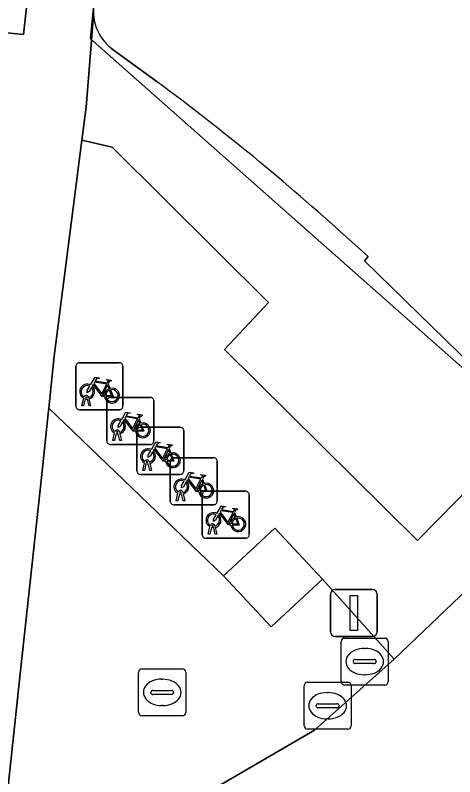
# Model space of a CAD drawing. Extents: x 159716 to 160783, y 383290 to 384031.
# Drawn here: x 160314.7 to 160324.04, y 383782.17 to 383798.35 of the extents above; entities that cross this region are included whole.
import ezdxf

# ---------------------------------------------------------------- set-up
doc = ezdxf.new("R2010")
doc.units = 0
for name, color, linetype in [('IMGEO_Fietsenrek', 7, 'Continuous'), ('IMGEO_Groenvoorziening', 7, 'Continuous'), ('IMGEO_Kolk', 7, 'Continuous'), ('IMGEO_Lichtmast', 7, 'Continuous'), ('IMGEO_Pand', 7, 'Continuous'), ('IMGEO_Pand_overbouw', 7, 'Continuous'), ('IMGEO_Rioolput', 7, 'Continuous'), ('IMGEO_Terreindeel_gesloten', 7, 'Continuous'), ('IMGEO_Voetpad_halfverhard', 7, 'Continuous'), ('IMGEO_Voetpad_open', 7, 'Continuous')]:
    doc.layers.add(name, color=color, linetype=linetype)

msp = doc.modelspace()

# ---------------------------------------------------------------- linework, layer by layer
at = {"layer": 'IMGEO_Fietsenrek'}
for p, q in [((160315.985, 383790.044), (160315.985, 383790.885)), ((160315.985, 383790.885), (160315.985, 383790.044)), ((160316.06, 383790.969), (160316.901, 383790.969)), ((160316.901, 383790.969), (160316.06, 383790.969)), ((160316.985, 383790.894), (160316.985, 383790.053)), ((160316.985, 383790.053), (160316.985, 383790.894)), ((160316.672, 383790.518), (160316.708, 383790.423)), ((160316.223, 383790.225), (160316.222, 383790.229)), ((160316.254, 383790.236), (160316.255, 383790.229)), ((160316.717, 383790.23), (160317.558, 383790.23)), ((160317.558, 383790.23), (160316.717, 383790.23)), ((160316.112, 383790.053), (160316.151, 383790.213)), ((160316.181, 383790.201), (160316.146, 383790.053)), ((160316.264, 383790.053), (160316.23, 383790.195)), ((160316.262, 383790.199), (160316.297, 383790.053)), ((160316.642, 383789.305), (160316.642, 383790.146)), ((160316.642, 383790.146), (160316.642, 383789.305)), ((160317.642, 383790.155), (160317.642, 383789.314)), ((160317.642, 383789.314), (160317.642, 383790.155)), ((160316.91, 383789.969), (160316.069, 383789.969)), ((160316.069, 383789.969), (160316.91, 383789.969)), ((160316.146, 383790.053), (160316.112, 383790.053)), ((160316.297, 383790.053), (160316.264, 383790.053)), ((160317.329, 383789.779), (160317.365, 383789.684)), ((160317.354, 383789.595), (160318.195, 383789.595)), ((160318.195, 383789.595), (160317.354, 383789.595)), ((160316.769, 383789.314), (160316.808, 383789.474)), ((160316.838, 383789.462), (160316.803, 383789.314)), ((160316.88, 383789.486), (160316.879, 383789.49)), ((160316.921, 383789.314), (160316.887, 383789.456)), ((160316.911, 383789.497), (160316.912, 383789.49)), ((160316.919, 383789.46), (160316.954, 383789.314)), ((160317.279, 383788.67), (160317.279, 383789.511)), ((160317.279, 383789.511), (160317.279, 383788.67)), ((160318.279, 383789.52), (160318.279, 383788.679)), ((160318.279, 383788.679), (160318.279, 383789.52)), ((160316.803, 383789.314), (160316.769, 383789.314)), ((160316.954, 383789.314), (160316.921, 383789.314)), ((160317.567, 383789.23), (160316.726, 383789.23)), ((160316.726, 383789.23), (160317.567, 383789.23)), ((160317.966, 383789.144), (160318.002, 383789.049)), ((160318.063, 383788.949), (160318.904, 383788.949)), ((160318.904, 383788.949), (160318.063, 383788.949)), ((160317.406, 383788.679), (160317.445, 383788.839)), ((160317.475, 383788.827), (160317.44, 383788.679)), ((160317.517, 383788.851), (160317.516, 383788.855)), ((160317.558, 383788.679), (160317.524, 383788.821)), ((160317.548, 383788.862), (160317.549, 383788.855)), ((160317.556, 383788.825), (160317.591, 383788.679)), ((160317.988, 383788.024), (160317.988, 383788.865)), ((160317.988, 383788.865), (160317.988, 383788.024)), ((160318.988, 383788.874), (160318.988, 383788.033)), ((160318.988, 383788.033), (160318.988, 383788.874)), ((160317.44, 383788.679), (160317.406, 383788.679)), ((160317.591, 383788.679), (160317.558, 383788.679)), ((160318.204, 383788.595), (160317.363, 383788.595)), ((160317.363, 383788.595), (160318.204, 383788.595)), ((160318.675, 383788.498), (160318.711, 383788.403)), ((160318.115, 383788.033), (160318.154, 383788.193)), ((160318.184, 383788.181), (160318.149, 383788.033)), ((160318.226, 383788.205), (160318.225, 383788.209)), ((160318.267, 383788.033), (160318.233, 383788.175)), ((160318.257, 383788.216), (160318.258, 383788.209)), ((160318.265, 383788.179), (160318.3, 383788.033)), ((160318.669, 383787.312), (160318.669, 383788.153)), ((160318.669, 383788.153), (160318.669, 383787.312)), ((160318.744, 383788.237), (160319.585, 383788.237)), ((160319.585, 383788.237), (160318.744, 383788.237)), ((160319.669, 383788.162), (160319.669, 383787.321)), ((160319.669, 383787.321), (160319.669, 383788.162)), ((160318.149, 383788.033), (160318.115, 383788.033)), ((160318.3, 383788.033), (160318.267, 383788.033)), ((160318.913, 383787.949), (160318.072, 383787.949)), ((160318.072, 383787.949), (160318.913, 383787.949)), ((160319.356, 383787.786), (160319.392, 383787.691)), ((160318.796, 383787.321), (160318.835, 383787.481)), ((160318.865, 383787.469), (160318.83, 383787.321)), ((160318.907, 383787.493), (160318.906, 383787.497)), ((160318.938, 383787.504), (160318.939, 383787.497)), ((160318.946, 383787.467), (160318.981, 383787.321)), ((160318.83, 383787.321), (160318.796, 383787.321)), ((160318.948, 383787.321), (160318.914, 383787.463)), ((160318.981, 383787.321), (160318.948, 383787.321)), ((160319.594, 383787.237), (160318.753, 383787.237)), ((160318.753, 383787.237), (160319.594, 383787.237))]:
    msp.add_line(p, q, dxfattribs=at)
for points in [[(160316.298, 383790.495), (160316.393, 383790.659), (160316.479, 383790.645), (160316.481, 383790.636), (160316.425, 383790.625), (160316.398, 383790.58), (160316.654, 383790.539)], [(160316.641, 383790.514), (160316.384, 383790.555), (160316.367, 383790.526), (160316.534, 383790.306), (160316.641, 383790.514)], [(160316.654, 383790.539), (160316.679, 383790.588), (160316.673, 383790.592), (160316.65, 383790.596), (160316.638, 383790.603), (160316.637, 383790.606), (160316.639, 383790.611), (160316.734, 383790.596), (160316.736, 383790.586), (160316.726, 383790.573), (160316.714, 383790.567), (160316.7, 383790.573), (160316.672, 383790.518)], [(160316.319, 383790.443), (160316.267, 383790.353), (160316.227, 383790.328), (160316.228, 383790.375), (160316.283, 383790.469)], [(160316.594, 383790.251), (160316.544, 383790.251), (160316.353, 383790.502), (160316.334, 383790.47)], [(160316.689, 383790.416), (160316.659, 383790.493), (160316.55, 383790.275), (160316.593, 383790.275)], [(160316.623, 383790.275), (160316.743, 383790.274), (160316.699, 383790.388)], [(160316.719, 383790.395), (160316.774, 383790.25), (160316.624, 383790.25)], [(160316.955, 383789.756), (160317.05, 383789.92), (160317.136, 383789.906), (160317.138, 383789.897), (160317.082, 383789.886), (160317.055, 383789.841), (160317.311, 383789.8)], [(160317.251, 383789.512), (160317.201, 383789.512), (160317.01, 383789.763), (160316.991, 383789.731)], [(160317.298, 383789.775), (160317.041, 383789.816), (160317.024, 383789.787), (160317.191, 383789.567), (160317.298, 383789.775)], [(160317.346, 383789.677), (160317.316, 383789.754), (160317.207, 383789.536), (160317.25, 383789.536)], [(160317.311, 383789.8), (160317.336, 383789.849), (160317.33, 383789.853), (160317.307, 383789.857), (160317.295, 383789.864), (160317.294, 383789.867), (160317.296, 383789.872), (160317.391, 383789.857), (160317.393, 383789.847), (160317.383, 383789.834), (160317.371, 383789.828), (160317.357, 383789.834), (160317.329, 383789.779)], [(160316.976, 383789.704), (160316.924, 383789.614), (160316.884, 383789.589), (160316.885, 383789.636), (160316.94, 383789.73)], [(160317.28, 383789.536), (160317.4, 383789.535), (160317.356, 383789.649)], [(160317.376, 383789.656), (160317.431, 383789.511), (160317.281, 383789.511)], [(160317.592, 383789.121), (160317.687, 383789.285), (160317.773, 383789.271), (160317.775, 383789.262), (160317.719, 383789.251), (160317.692, 383789.206), (160317.948, 383789.165)], [(160317.613, 383789.069), (160317.561, 383788.979), (160317.521, 383788.954), (160317.522, 383789.001), (160317.577, 383789.095)], [(160317.888, 383788.877), (160317.838, 383788.877), (160317.647, 383789.128), (160317.628, 383789.096)], [(160317.935, 383789.14), (160317.678, 383789.181), (160317.661, 383789.152), (160317.828, 383788.932), (160317.935, 383789.14)], [(160317.983, 383789.042), (160317.953, 383789.119), (160317.844, 383788.901), (160317.887, 383788.901)], [(160317.948, 383789.165), (160317.973, 383789.214), (160317.967, 383789.218), (160317.944, 383789.222), (160317.932, 383789.229), (160317.931, 383789.232), (160317.933, 383789.237), (160318.028, 383789.222), (160318.03, 383789.212), (160318.02, 383789.199), (160318.008, 383789.193), (160317.994, 383789.199), (160317.966, 383789.144)], [(160317.917, 383788.901), (160318.037, 383788.9), (160317.993, 383789.014)], [(160318.013, 383789.021), (160318.068, 383788.876), (160317.918, 383788.876)], [(160318.301, 383788.475), (160318.396, 383788.639), (160318.482, 383788.625), (160318.484, 383788.616), (160318.428, 383788.605), (160318.401, 383788.56), (160318.657, 383788.519)], [(160318.322, 383788.423), (160318.27, 383788.333), (160318.23, 383788.308), (160318.231, 383788.355), (160318.286, 383788.449)], [(160318.597, 383788.231), (160318.547, 383788.231), (160318.356, 383788.482), (160318.337, 383788.45)], [(160318.644, 383788.494), (160318.387, 383788.535), (160318.37, 383788.506), (160318.537, 383788.286), (160318.644, 383788.494)], [(160318.692, 383788.396), (160318.662, 383788.473), (160318.553, 383788.255), (160318.596, 383788.255)], [(160318.657, 383788.519), (160318.682, 383788.568), (160318.676, 383788.572), (160318.653, 383788.576), (160318.641, 383788.583), (160318.64, 383788.586), (160318.642, 383788.591), (160318.737, 383788.576), (160318.739, 383788.566), (160318.729, 383788.553), (160318.717, 383788.547), (160318.703, 383788.553), (160318.675, 383788.498)], [(160318.626, 383788.255), (160318.746, 383788.254), (160318.702, 383788.368)], [(160318.722, 383788.375), (160318.777, 383788.23), (160318.627, 383788.23)], [(160318.982, 383787.763), (160319.077, 383787.927), (160319.163, 383787.913), (160319.165, 383787.904), (160319.109, 383787.893), (160319.082, 383787.848), (160319.338, 383787.807)], [(160319.325, 383787.782), (160319.068, 383787.823), (160319.051, 383787.794), (160319.218, 383787.574), (160319.325, 383787.782)], [(160319.338, 383787.807), (160319.363, 383787.856), (160319.357, 383787.86), (160319.334, 383787.864), (160319.322, 383787.871), (160319.321, 383787.874), (160319.323, 383787.879), (160319.418, 383787.864), (160319.42, 383787.854), (160319.41, 383787.841), (160319.398, 383787.835), (160319.384, 383787.841), (160319.356, 383787.786)], [(160319.003, 383787.711), (160318.951, 383787.621), (160318.911, 383787.596), (160318.912, 383787.643), (160318.967, 383787.737)], [(160319.278, 383787.519), (160319.228, 383787.519), (160319.037, 383787.77), (160319.018, 383787.738)], [(160319.373, 383787.684), (160319.343, 383787.761), (160319.234, 383787.543), (160319.277, 383787.543)], [(160319.307, 383787.543), (160319.427, 383787.542), (160319.383, 383787.656)], [(160319.403, 383787.663), (160319.458, 383787.518), (160319.308, 383787.518)]]:
    msp.add_lwpolyline(points, dxfattribs=at)
for centre, radius, start, end in [((160316.063, 383790.891), 0.0779, 92.4484, 184.2845), ((160316.063, 383790.891), 0.0779, 92.4484, 184.2845), ((160316.907, 383790.891), 0.0779, 2.4484, 94.2845), ((160316.907, 383790.891), 0.0779, 2.4484, 94.2845), ((160316.225, 383790.354), 0.159, 62.6766, 242.1369), ((160316.225, 383790.354), 0.129, 63.3192, 238.903), ((160316.225, 383790.354), 0.129, 283.6043, 43.4302), ((160316.225, 383790.354), 0.159, 283.5766, 46.6042), ((160316.752, 383790.27), 0.159, 113.3408, 178.3217), ((160316.752, 383790.27), 0.159, 187.0065, 105.7708), ((160316.752, 383790.27), 0.129, 113.923, 177.9556), ((160316.752, 383790.27), 0.129, 188.6715, 104.5883), ((160316.205, 383790.225), 0.0499, 12.8025, 158.6934), ((160316.205, 383790.225), 0.0174, 12.8025, 163.4502), ((160316.225, 383790.354), 0.129, 253.415, 269.0204), ((160316.72, 383790.152), 0.0779, 92.4484, 184.2845), ((160316.72, 383790.152), 0.0779, 92.4484, 184.2845), ((160317.564, 383790.152), 0.0779, 2.4484, 94.2845), ((160317.564, 383790.152), 0.0779, 2.4484, 94.2845), ((160316.225, 383790.354), 0.159, 253.9967, 271.7867), ((160316.063, 383790.047), 0.0779, 182.4484, 274.2845), ((160316.063, 383790.047), 0.0779, 182.4484, 274.2845), ((160316.907, 383790.047), 0.0779, 272.4484, 4.2845), ((160316.907, 383790.047), 0.0779, 272.4484, 4.2845), ((160316.882, 383789.615), 0.159, 62.6766, 242.1369), ((160316.882, 383789.615), 0.129, 63.3192, 238.903), ((160316.882, 383789.615), 0.129, 283.6043, 43.4302), ((160316.882, 383789.615), 0.159, 283.5766, 46.6042), ((160317.409, 383789.531), 0.159, 113.3408, 178.3217), ((160317.409, 383789.531), 0.159, 187.0065, 105.7708), ((160317.357, 383789.517), 0.0779, 92.4484, 184.2845), ((160317.357, 383789.517), 0.0779, 92.4484, 184.2845), ((160317.409, 383789.531), 0.129, 113.923, 177.9556), ((160317.409, 383789.531), 0.129, 188.6715, 104.5883), ((160318.201, 383789.517), 0.0779, 2.4484, 94.2845), ((160318.201, 383789.517), 0.0779, 2.4484, 94.2845), ((160316.862, 383789.486), 0.0499, 12.8025, 158.6934), ((160316.882, 383789.615), 0.159, 253.9967, 271.7867), ((160316.862, 383789.486), 0.0174, 12.8025, 163.4502), ((160316.882, 383789.615), 0.129, 253.415, 269.0204), ((160316.72, 383789.308), 0.0779, 182.4484, 274.2845), ((160316.72, 383789.308), 0.0779, 182.4484, 274.2845), ((160317.564, 383789.308), 0.0779, 272.4484, 4.2845), ((160317.564, 383789.308), 0.0779, 272.4484, 4.2845), ((160317.519, 383788.98), 0.159, 62.6766, 242.1369), ((160317.519, 383788.98), 0.129, 63.3192, 238.903), ((160317.519, 383788.98), 0.159, 283.5766, 46.6042), ((160317.519, 383788.98), 0.129, 283.6043, 43.4302), ((160318.046, 383788.896), 0.159, 113.3408, 178.3217), ((160318.046, 383788.896), 0.159, 187.0065, 105.7708), ((160318.046, 383788.896), 0.129, 113.923, 177.9556), ((160318.046, 383788.896), 0.129, 188.6715, 104.5883), ((160318.066, 383788.871), 0.0779, 92.4484, 184.2845), ((160318.066, 383788.871), 0.0779, 92.4484, 184.2845), ((160318.91, 383788.871), 0.0779, 2.4484, 94.2845), ((160318.91, 383788.871), 0.0779, 2.4484, 94.2845), ((160317.499, 383788.851), 0.0499, 12.8025, 158.6934), ((160317.519, 383788.98), 0.159, 253.9967, 271.7867), ((160317.499, 383788.851), 0.0174, 12.8025, 163.4502), ((160317.519, 383788.98), 0.129, 253.415, 269.0204), ((160317.357, 383788.673), 0.0779, 182.4484, 274.2845), ((160317.357, 383788.673), 0.0779, 182.4484, 274.2845), ((160318.201, 383788.673), 0.0779, 272.4484, 4.2845), ((160318.201, 383788.673), 0.0779, 272.4484, 4.2845), ((160318.228, 383788.334), 0.159, 62.6766, 242.1369), ((160318.228, 383788.334), 0.129, 63.3192, 238.903), ((160318.228, 383788.334), 0.159, 283.5766, 46.6042), ((160318.228, 383788.334), 0.129, 283.6043, 43.4302), ((160318.755, 383788.25), 0.159, 113.3408, 178.3217), ((160318.755, 383788.25), 0.159, 187.0065, 105.7708), ((160318.755, 383788.25), 0.129, 113.923, 177.9556), ((160318.755, 383788.25), 0.129, 188.6715, 104.5883), ((160318.208, 383788.205), 0.0499, 12.8025, 158.6934), ((160318.228, 383788.334), 0.159, 253.9967, 271.7867), ((160318.208, 383788.205), 0.0174, 12.8025, 163.4502), ((160318.228, 383788.334), 0.129, 253.415, 269.0204), ((160318.747, 383788.159), 0.0779, 92.4484, 184.2845), ((160318.747, 383788.159), 0.0779, 92.4484, 184.2845), ((160319.591, 383788.159), 0.0779, 2.4484, 94.2845), ((160319.591, 383788.159), 0.0779, 2.4484, 94.2845), ((160318.066, 383788.027), 0.0779, 182.4484, 274.2845), ((160318.066, 383788.027), 0.0779, 182.4484, 274.2845), ((160318.91, 383788.027), 0.0779, 272.4484, 4.2845), ((160318.91, 383788.027), 0.0779, 272.4484, 4.2845), ((160318.909, 383787.622), 0.159, 62.6766, 242.1369), ((160318.909, 383787.622), 0.129, 63.3192, 238.903), ((160318.909, 383787.622), 0.129, 283.6043, 43.4302), ((160318.909, 383787.622), 0.159, 283.5766, 46.6042), ((160319.436, 383787.538), 0.159, 113.3408, 178.3217), ((160319.436, 383787.538), 0.159, 187.0065, 105.7708), ((160319.436, 383787.538), 0.129, 113.923, 177.9556), ((160319.436, 383787.538), 0.129, 188.6715, 104.5883), ((160318.889, 383787.493), 0.0499, 12.8025, 158.6934), ((160318.909, 383787.622), 0.159, 253.9967, 271.7867), ((160318.889, 383787.493), 0.0174, 12.8025, 163.4502), ((160318.909, 383787.622), 0.129, 253.415, 269.0204), ((160318.747, 383787.315), 0.0779, 182.4484, 274.2845), ((160318.747, 383787.315), 0.0779, 182.4484, 274.2845), ((160319.591, 383787.315), 0.0779, 272.4484, 4.2845), ((160319.591, 383787.315), 0.0779, 272.4484, 4.2845)]:
    msp.add_arc(centre, radius, start, end, dxfattribs=at)
at = {"layer": 'IMGEO_Groenvoorziening'}
msp.add_lwpolyline([(160322.753, 383784.666), (160321.225, 383786.366), (160320.137, 383785.353), (160319.125, 383786.439), (160315.408, 383790.001), (160315.396, 383789.882), (160315.251, 383788.528), (160314.783, 383784.157), (160314.413, 383780.708), (160314.363, 383780.201), (160317.65, 383781.176), (160321.055, 383783.156)], close=True, dxfattribs=at)
at = {"layer": 'IMGEO_Kolk'}
for p, q in [((160321.623, 383784.19), (160321.623, 383785.042)), ((160321.698, 383785.116), (160322.55, 383785.116)), ((160322.624, 383785.042), (160322.624, 383784.19)), ((160322.111, 383784.896), (160322.136, 383784.896)), ((160321.882, 383784.61), (160321.882, 383784.622)), ((160322.32, 383784.573), (160321.922, 383784.573)), ((160321.925, 383784.659), (160322.323, 383784.659)), ((160322.366, 383784.622), (160322.366, 383784.61)), ((160317.394, 383784.461), (160318.246, 383784.461)), ((160317.319, 383783.535), (160317.319, 383784.387)), ((160317.807, 383784.241), (160317.832, 383784.241)), ((160318.32, 383784.387), (160318.32, 383783.535)), ((160322.134, 383784.336), (160322.109, 383784.336)), ((160322.55, 383784.116), (160321.698, 383784.116)), ((160317.578, 383783.955), (160317.578, 383783.967)), ((160318.016, 383783.918), (160317.618, 383783.918)), ((160317.621, 383784.004), (160318.019, 383784.004)), ((160318.062, 383783.967), (160318.062, 383783.955)), ((160317.83, 383783.681), (160317.805, 383783.681)), ((160318.246, 383783.461), (160317.394, 383783.461))]:
    msp.add_line(p, q, dxfattribs=at)
for points in [[(160321.623, 383784.19), (160321.623, 383785.042)], [(160321.698, 383785.116), (160322.55, 383785.116)], [(160322.624, 383785.042), (160322.624, 383784.19)], [(160317.394, 383784.461), (160318.246, 383784.461)], [(160317.319, 383783.535), (160317.319, 383784.387)], [(160318.32, 383784.387), (160318.32, 383783.535)], [(160322.55, 383784.116), (160321.698, 383784.116)], [(160318.246, 383783.461), (160317.394, 383783.461)]]:
    msp.add_lwpolyline(points, dxfattribs=at)
for centre, radius, start, end in [((160321.7, 383785.04), 0.0765, 91.552, 178.448), ((160321.7, 383785.04), 0.0765, 91.552, 178.448), ((160322.548, 383785.04), 0.0765, 1.552, 88.448), ((160322.548, 383785.04), 0.0765, 1.552, 88.448), ((160321.922, 383784.619), 0.0403, 85.8775, 175.7526), ((160321.919, 383784.609), 0.0366, 178.938, 274.7102), ((160322.323, 383784.616), 0.043, 264.8664, 352.4533), ((160322.327, 383784.621), 0.0386, 1.7309, 96.639), ((160317.396, 383784.385), 0.0765, 91.552, 178.448), ((160317.396, 383784.385), 0.0765, 91.552, 178.448), ((160318.244, 383784.385), 0.0765, 1.552, 88.448), ((160318.244, 383784.385), 0.0765, 1.552, 88.448), ((160321.7, 383784.192), 0.0765, 181.552, 268.448), ((160321.7, 383784.192), 0.0765, 181.552, 268.448), ((160322.548, 383784.192), 0.0765, 271.552, 358.448), ((160322.548, 383784.192), 0.0765, 271.552, 358.448), ((160317.618, 383783.964), 0.0403, 85.8775, 175.7526), ((160317.615, 383783.954), 0.0366, 178.938, 274.7102), ((160318.019, 383783.961), 0.043, 264.8664, 352.4533), ((160318.023, 383783.966), 0.0386, 1.7309, 96.639), ((160317.396, 383783.537), 0.0765, 181.552, 268.448), ((160317.396, 383783.537), 0.0765, 181.552, 268.448), ((160318.244, 383783.537), 0.0765, 271.552, 358.448), ((160318.244, 383783.537), 0.0765, 271.552, 358.448)]:
    msp.add_arc(centre, radius, start, end, dxfattribs=at)
for centre, major_axis, ratio, start_param, end_param in [((160322.11, 383784.616), (-0.387, 0.002), 0.722429, 4.712389, 7.853982), ((160322.135, 383784.616), (-0.39, 0.002), 0.717154, 1.570796, 4.712389), ((160317.806, 383783.961), (-0.387, 0.002), 0.722429, 4.712389, 7.853982), ((160317.831, 383783.961), (-0.39, 0.002), 0.717154, 1.570796, 4.712389)]:
    msp.add_ellipse(centre, major_axis=major_axis, ratio=ratio, start_param=start_param, end_param=end_param, dxfattribs=at)
at = {"layer": 'IMGEO_Lichtmast'}
for p, q in [((160321.397, 383785.248), (160321.397, 383786.048)), ((160321.397, 383786.048), (160321.397, 383785.248)), ((160321.497, 383786.148), (160322.287, 383786.148)), ((160322.287, 383786.148), (160321.497, 383786.148)), ((160322.387, 383786.048), (160322.387, 383785.248)), ((160322.387, 383785.248), (160322.387, 383786.048)), ((160322.287, 383785.148), (160321.497, 383785.148)), ((160321.497, 383785.148), (160322.287, 383785.148))]:
    msp.add_line(p, q, dxfattribs=at)
msp.add_lwpolyline([(160321.817, 383786.023), (160321.967, 383786.023), (160321.967, 383785.273), (160321.817, 383785.273), (160321.817, 383786.023)], dxfattribs=at)
for centre, start, end in [((160321.497, 383786.048), 90, 180), ((160321.497, 383786.048), 90, 180), ((160322.287, 383786.048), 0, 90), ((160322.287, 383786.048), 360, 90), ((160321.497, 383785.248), 180, 270), ((160321.497, 383785.248), 180, 270), ((160322.287, 383785.248), 270, 0), ((160322.287, 383785.248), 270, 0)]:
    msp.add_arc(centre, 0.1, start, end, dxfattribs=at)
at = {"layer": 'IMGEO_Pand'}
for points in [[(160321.73, 383793.643), (160322.198, 383793.224), (160322.12, 383793.136), (160324.699, 383790.621), (160324.783, 383790.707), (160325.737, 383789.727), (160326.076, 383789.379), (160326.009, 383789.314), (160326.857, 383788.265), (160327.565, 383788.837), (160326.697, 383789.91), (160329.302, 383792.282), (160330.231, 383791.304), (160330.886, 383791.925), (160329.956, 383792.904), (160330.225, 383793.156), (160332.015, 383794.838), (160331.674, 383795.167), (160331.745, 383795.251), (160328.355, 383798.507), (160328.272, 383798.421), (160328.118, 383798.579), (160329.591, 383811.526)], [(160316.749, 383797.643), (160317.715, 383796.937)]]:
    msp.add_lwpolyline(points, dxfattribs=at)
for centre, radius, start, end in [((160317.289, 383798.431), 0.932, 172.8708, 184.7546), ((160317.299, 383798.423), 0.941, 184.1799, 196.0072), ((160317.346, 383798.432), 0.989, 195.7568, 232.8853), ((160287.221, 383755.675), 51.307, 47.7328, 53.5347)]:
    msp.add_arc(centre, radius, start, end, dxfattribs=at)
at = {"layer": 'IMGEO_Pand_overbouw'}
msp.add_lwpolyline([(160356.799, 383842.375), (160350.082, 383847.451), (160346.94, 383843.293), (160349.913, 383841.045), (160343.905, 383833.097), (160327.03, 383845.851), (160322.711, 383834.557), (160319.121, 383821.789), (160318.228, 383817.573), (160316.288, 383797.859), (160325.972, 383789.29), (160327.675, 383787.116), (160329.238, 383785.121), (160331.99, 383780.945)], dxfattribs=at)
at = {"layer": 'IMGEO_Rioolput'}
for p, q in [((160320.835, 383783.251), (160320.835, 383784.103)), ((160320.91, 383784.177), (160321.762, 383784.177)), ((160321.836, 383784.103), (160321.836, 383783.251)), ((160321.323, 383783.957), (160321.348, 383783.957)), ((160321.094, 383783.671), (160321.094, 383783.683)), ((160321.532, 383783.634), (160321.134, 383783.634)), ((160321.137, 383783.72), (160321.535, 383783.72)), ((160321.578, 383783.683), (160321.578, 383783.671)), ((160321.346, 383783.397), (160321.321, 383783.397)), ((160321.762, 383783.177), (160320.91, 383783.177))]:
    msp.add_line(p, q, dxfattribs=at)
for points in [[(160320.835, 383783.251), (160320.835, 383784.103)], [(160320.91, 383784.177), (160321.762, 383784.177)], [(160321.836, 383784.103), (160321.836, 383783.251)], [(160321.762, 383783.177), (160320.91, 383783.177)]]:
    msp.add_lwpolyline(points, dxfattribs=at)
for centre, radius, start, end in [((160320.912, 383784.101), 0.0765, 91.552, 178.448), ((160320.912, 383784.101), 0.0765, 91.552, 178.448), ((160321.76, 383784.101), 0.0765, 1.552, 88.448), ((160321.76, 383784.101), 0.0765, 1.552, 88.448), ((160321.134, 383783.68), 0.0403, 85.8775, 175.7526), ((160321.131, 383783.67), 0.0366, 178.938, 274.7102), ((160321.535, 383783.677), 0.043, 264.8664, 352.4533), ((160321.539, 383783.682), 0.0386, 1.7309, 96.639), ((160320.912, 383783.253), 0.0765, 181.552, 268.448), ((160320.912, 383783.253), 0.0765, 181.552, 268.448), ((160321.76, 383783.253), 0.0765, 271.552, 358.448), ((160321.76, 383783.253), 0.0765, 271.552, 358.448)]:
    msp.add_arc(centre, radius, start, end, dxfattribs=at)
for centre, major_axis, ratio, start_param, end_param in [((160321.322, 383783.677), (-0.387, 0.002), 0.722429, 4.712389, 7.853982), ((160321.347, 383783.677), (-0.39, 0.002), 0.717154, 1.570796, 4.712389)]:
    msp.add_ellipse(centre, major_axis=major_axis, ratio=ratio, start_param=start_param, end_param=end_param, dxfattribs=at)
at = {"layer": 'IMGEO_Terreindeel_gesloten'}
msp.add_lwpolyline([(160320.137, 383785.353), (160321.225, 383786.366), (160320.213, 383787.452), (160319.125, 383786.439)], close=True, dxfattribs=at)
at = {"layer": 'IMGEO_Voetpad_halfverhard'}
msp.add_lwpolyline([(160328.01, 383782.071), (160327.513, 383782.756), (160324.619, 383786.454), (160322.753, 383784.666), (160321.055, 383783.156), (160317.65, 383781.176), (160314.363, 383780.201), (160313.787, 383774.409), (160319.695, 383776.113), (160323.724, 383778.392)], close=True, dxfattribs=at)
at = {"layer": 'IMGEO_Voetpad_open'}
for points in [[(160315.921, 383813.749), (160316.769, 383813.645), (160316.486, 383811.332), (160315.634, 383811.436), (160315.56, 383810.834), (160314.568, 383802.515), (160314.329, 383800.637), (160315.16, 383800.544), (160314.87, 383797.942), (160314.013, 383798.027), (160313.446, 383792.893), (160312.199, 383781.404)], [(160315.251, 383788.528), (160315.396, 383789.882), (160315.408, 383790.001), (160315.523, 383791.107), (160316.114, 383795.695), (160316.205, 383796.402), (160316.36, 383798.354)], [(160316.36, 383798.354), (160316.205, 383796.402), (160316.114, 383795.695), (160316.755, 383795.548), (160320.076, 383792.251), (160319.145, 383791.25), (160323.245, 383787.19), (160325.737, 383789.727), (160324.783, 383790.707), (160324.699, 383790.621), (160322.12, 383793.136), (160322.198, 383793.224), (160321.73, 383793.643)], [(160317.715, 383796.937), (160316.749, 383797.643)], [(160324.238, 383787.691), (160326.009, 383789.314), (160326.076, 383789.379), (160325.737, 383789.727), (160323.245, 383787.19), (160319.145, 383791.25), (160320.076, 383792.251), (160316.755, 383795.548), (160316.114, 383795.695), (160315.523, 383791.107), (160315.408, 383790.001), (160319.125, 383786.439), (160320.213, 383787.452), (160321.225, 383786.366), (160322.753, 383784.666), (160324.619, 383786.454), (160327.513, 383782.756), (160328.528, 383783.487)], [(160312.918, 383765.559), (160313.133, 383767.837), (160313.247, 383768.984), (160313.787, 383774.409), (160314.363, 383780.201), (160314.413, 383780.708), (160314.783, 383784.157), (160315.251, 383788.528)]]:
    msp.add_lwpolyline(points, dxfattribs=at)
msp.add_lwpolyline([(160314.329, 383800.637), (160314.013, 383798.027), (160314.87, 383797.942), (160315.16, 383800.544)], close=True, dxfattribs=at)
for centre, radius, start, end in [((160317.289, 383798.431), 0.932, 172.8708, 184.7546), ((160317.299, 383798.423), 0.941, 184.1799, 196.0072), ((160317.346, 383798.432), 0.989, 195.7568, 232.8853), ((160287.221, 383755.675), 51.307, 47.7328, 53.5347)]:
    msp.add_arc(centre, radius, start, end, dxfattribs=at)

doc.saveas('drawing.dxf')
